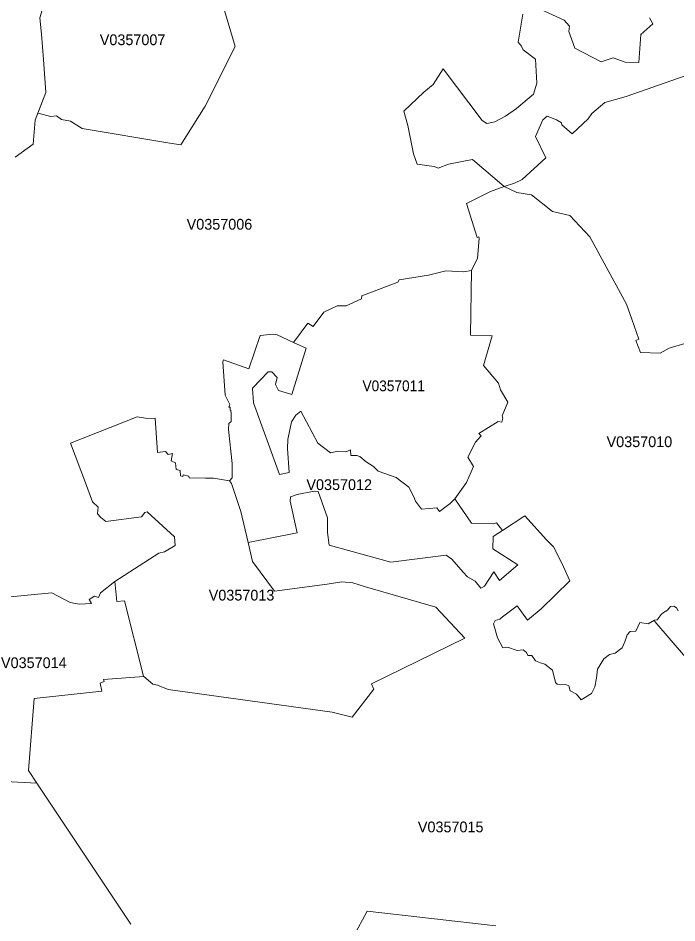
# Model space of a CAD drawing. Extents: x 369010 to 735936, y 6377141 to 6616555.
# Drawn here: x 595790 to 601912, y 6495475 to 6503889 of the extents above; entities that cross this region are included whole.
import ezdxf
from ezdxf.enums import TextEntityAlignment as Align

# ---------------------------------------------------------------- set-up
doc = ezdxf.new("R2010")
doc.units = 0
doc.header["$LTSCALE"] = 40
doc.layers.add('3', color=7, linetype='Continuous', lineweight=13)
doc.layers.add('4', color=7, linetype='Continuous')

msp = doc.modelspace()

# ---------------------------------------------------------------- linework, layer by layer
at = {"layer": '3'}
for points in [[(595762.1, 6502594.34), (595928.6, 6502715.16), (595947.47, 6502940.08), (596047.76, 6503197.6), (596025.25, 6503502.79), (596006.55, 6503737.97), (595992.32, 6503890.57), (596094.93, 6504232.33), (596249.84, 6504427.8), (596368.67, 6504563.01), (596549.24, 6504611.5), (596366.85, 6504692.77), (596293.37, 6504667.94), (596260.43, 6504733.98), (596253.81, 6504779.49), (596227.33, 6504833.94), (596215.09, 6504885.91), (596055.71, 6504785.28), (595902.78, 6504705.35), (595255.99, 6504384.27)], [(597594.23, 6504349.84), (597807.07, 6503625.1), (597528.53, 6503070.5), (597301.29, 6502710.69), (597198.84, 6502726.41), (596385.89, 6502861.63), (596276.65, 6502928.83), (596193.74, 6502944.71), (596145.08, 6502980.3), (596094.43, 6502974.67), (595972.79, 6503005.12), (595947.47, 6502940.08), (595928.6, 6502715.16), (595762.1, 6502594.34)], [(596993.45, 6500166.4), (597064.29, 6500170.04), (597085.64, 6499847.97), (597160.61, 6499857.24), (597185.6, 6499830.92), (597225.16, 6499838.87), (597211.59, 6499770.51), (597252.47, 6499753.47), (597258.92, 6499690.08), (597294.5, 6499683.46), (597298.48, 6499633.48), (597319.49, 6499626.86), (597323.47, 6499641.25), (597376.1, 6499630.83), (597380.07, 6499614.94), (597531.67, 6499609.64), (597606.64, 6499609.64), (597753.12, 6499587.13), (597777.78, 6499613.78), (597780.42, 6499745.69), (597744.01, 6500062.46), (597747.98, 6500120.39), (597770.33, 6500138.92), (597770.33, 6500208.77), (597767.68, 6500242.53), (597759.74, 6500242.53), (597759.74, 6500270.17), (597747.98, 6500270.17), (597758.58, 6500296.65), (597715.05, 6500381.06), (597692.54, 6500691.87), (597699.16, 6500710.24), (597935.17, 6500627.66), (598037.95, 6500938.31), (598159.1, 6500948.9), (598197, 6500944.43), (598348.93, 6500873.27), (598482.16, 6501051.35), (598532.14, 6501021.06), (598630.95, 6501152.97), (598754.25, 6501212.22), (598837.17, 6501212.22), (598979.33, 6501279.41), (598984.63, 6501307.22), (599318.95, 6501433.99), (599329.54, 6501453.69), (599603.28, 6501497.22), (599763.49, 6501539.25), (599931.98, 6501528.66), (600003.14, 6501541.9), (600057.76, 6501654.94), (600075.47, 6501839.15), (600071.5, 6501856.19), (600055.61, 6501848.25), (599955.15, 6502165.69), (600180.56, 6502275.58), (600306.18, 6502322.92), (600011.75, 6502574.32), (599789.97, 6502529.96), (599692.49, 6502494.38), (599655.75, 6502508.78), (599498.35, 6502529.3), (599465.42, 6502626.95), (599412.79, 6502891.09), (599374.72, 6503022.5), (599559.92, 6503198.6), (599645.49, 6503272.41), (599739.83, 6503418.06), (600102.28, 6502937.27), (600144.48, 6502906.98), (600220.12, 6502923.53), (600318.92, 6502977.65), (600421.7, 6503047.49), (600579.1, 6503179.73), (600609.38, 6503282.51), (600597.8, 6503507.1), (600483.27, 6503594.15), (600467.55, 6503628.41), (600436.1, 6503663.66), (600479.46, 6503923.84)], [(600479.46, 6503923.84), (600436.1, 6503663.66), (600467.55, 6503628.41), (600483.27, 6503594.15), (600597.8, 6503507.1), (600609.38, 6503282.51), (600579.1, 6503179.73), (600421.7, 6503047.49), (600318.92, 6502977.65), (600220.12, 6502923.53), (600144.48, 6502906.98), (600102.28, 6502937.27), (599739.83, 6503418.06), (599645.49, 6503272.41), (599559.92, 6503198.6), (599374.72, 6503022.5), (599412.79, 6502891.09), (599465.42, 6502626.95), (599498.35, 6502529.3), (599655.75, 6502508.78), (599692.49, 6502494.38), (599789.97, 6502529.96), (600011.75, 6502574.32), (600306.18, 6502322.92), (600401.84, 6502352.21), (600472.84, 6502387.79), (600693.46, 6502588.88), (600596.31, 6502787.15), (600664.83, 6502942.73), (600705.54, 6502977.15), (600791.93, 6502941.07), (600839.43, 6502915.92), (600842.08, 6502896.22), (600939.07, 6502812.31), (601088.52, 6502952.33), (601122.78, 6503002.31), (601241.28, 6503103.93), (601440.88, 6503160.53), (602350.49, 6503477.47)], [(601656.2, 6503891.23), (601688.8, 6503835.79), (601576.09, 6503736.32), (601557.22, 6503476.97), (601430.45, 6503477.47), (601318.57, 6503518.35), (601209.34, 6503482.77), (600964.06, 6503608.38), (600908.78, 6503763.96), (600914.41, 6503813.11), (600863.1, 6503869.88), (600606.4, 6503985.9)], [(600606.4, 6503985.9), (600863.1, 6503869.88), (600914.41, 6503813.11), (600908.78, 6503763.96), (600964.06, 6503608.38), (601209.34, 6503482.77), (601318.57, 6503518.35), (601430.45, 6503477.47), (601557.22, 6503476.97), (601576.09, 6503736.32), (601688.8, 6503835.79), (601656.2, 6503891.23)], [(602350.49, 6503477.47), (601440.88, 6503160.53), (601241.28, 6503103.93), (601122.78, 6503002.31), (601088.52, 6502952.33), (600939.07, 6502812.31), (600842.08, 6502896.22), (600839.43, 6502915.92), (600791.93, 6502941.07), (600705.54, 6502977.15), (600664.83, 6502942.73), (600596.31, 6502787.15), (600693.46, 6502588.88), (600472.84, 6502387.79), (600401.84, 6502352.21), (600306.18, 6502322.92), (600424.68, 6502266.31), (600560.89, 6502244.63), (600754.86, 6502090.71), (600916.56, 6502053.31), (601102.75, 6501853.38), (601442.03, 6501228.6), (601494.5, 6501089.75), (601556.73, 6500902.73), (601528.92, 6500892.13), (601574.11, 6500777.94), (601756.33, 6500772.8), (601838.58, 6500819.31), (602191.93, 6500926.06)], [(600306.18, 6502322.92), (600180.56, 6502275.58), (599955.15, 6502165.69), (600055.61, 6501848.25), (600071.5, 6501856.19), (600075.47, 6501839.15), (600057.76, 6501654.94), (600003.14, 6501541.9), (599994.37, 6500940.79), (600194.46, 6500934.17), (600113.53, 6500659.6), (600253.55, 6500493.43), (600273.24, 6500432.69), (600340.44, 6500316.84), (600289.13, 6500191.55), (600293.1, 6500167.72), (600283.84, 6500130.81), (600252.23, 6500138.76), (600071.5, 6500024.56), (600093.84, 6500004.7), (600041.21, 6499944.13), (599968.88, 6499804.94), (600020.19, 6499717.88), (599957.13, 6499570.42), (599847.4, 6499419.64), (600002.48, 6499191.75), (600209.69, 6499185.46), (600236.01, 6499194.56), (600292.61, 6499123.39), (600499.49, 6499260.93), (600701.4, 6499036.17), (600765.95, 6498972.95), (600843.41, 6498821.84), (600917.06, 6498655.68), (600648.94, 6498394.51), (600524.81, 6498290.91), (600428.65, 6498422.81), (600291.78, 6498321.19), (600266.79, 6498300.18), (600223.26, 6498288.26), (600206.22, 6498256.65), (600243.12, 6498124.74), (600293.6, 6498031.89), (600338.29, 6498038.51), (600427.49, 6498009.72), (600482.77, 6498015.01), (600513.06, 6497989.86), (600527.62, 6497962.22), (600563.04, 6497961.55), (600597.14, 6497912.73), (600643.31, 6497894.36), (600684.03, 6497882.44), (600756.52, 6497824.52), (600782.83, 6497709.66), (600797.73, 6497695.26), (600875.35, 6497691.29), (600906.96, 6497679.54), (600920.2, 6497633.36), (600979.45, 6497603.07), (601021.49, 6497550.28), (601118.8, 6497607.87), (601150.42, 6497669.77), (601166.14, 6497751.53), (601175.41, 6497834.61), (601232.67, 6497932.09), (601283.98, 6497970.33), (601339.26, 6497984.72), (601404.3, 6498031.89), (601426.64, 6498089.99), (601450.47, 6498154.53), (601478.11, 6498184.82), (601530.74, 6498187.47), (601567.65, 6498269.23), (601643.29, 6498255.82), (601704.19, 6498291.57), (601727.86, 6498292.4), (601765.43, 6498342.88), (601788.43, 6498362.57), (601825.18, 6498382.27), (601853.81, 6498418.18), (601884.09, 6498421.49), (601909.42, 6498405.1), (601924.97, 6498377.3)], [(601494.5, 6501089.75), (601442.03, 6501228.6), (601102.75, 6501853.38), (600916.56, 6502053.31), (600754.86, 6502090.71), (600560.89, 6502244.63), (600424.68, 6502266.31), (600306.18, 6502322.92)], [(602191.93, 6500926.06), (601838.58, 6500819.31), (601756.33, 6500772.8), (601574.11, 6500777.94), (601528.92, 6500892.13), (601556.73, 6500902.73), (601494.5, 6501089.75)], [(595684.48, 6498504.08), (596104.36, 6498545.29), (596273.01, 6498454.26), (596359.07, 6498438.54), (596470.96, 6498443.83), (596450.1, 6498483.55), (596498.76, 6498512.52), (596535.67, 6498502.09), (596555.36, 6498542.97), (596689.75, 6498648.4), (597096.4, 6498914.69), (597150.68, 6498924.95), (597248.16, 6498985.53), (597242.87, 6499065.96), (596988.16, 6499298.83), (596968.46, 6499292.37), (596936.02, 6499250.17), (596604.68, 6499208.3), (596558.51, 6499245.2), (596527.89, 6499278.97), (596533.19, 6499339.71), (596481.88, 6499391.18), (596416.01, 6499567.77), (596275.83, 6499935.19), (596896.14, 6500182.29), (596993.45, 6500166.4)], [(601992, 6497946.49), (601706.67, 6498277.67), (601704.19, 6498291.57), (601643.29, 6498255.82), (601567.65, 6498269.23), (601530.74, 6498187.47), (601478.11, 6498184.82), (601450.47, 6498154.53), (601426.64, 6498089.99), (601404.3, 6498031.89), (601339.26, 6497984.72), (601283.98, 6497970.33), (601232.67, 6497932.09), (601175.41, 6497834.61), (601166.14, 6497751.53), (601150.42, 6497669.77), (601118.8, 6497607.87), (601021.49, 6497550.28), (600979.45, 6497603.07), (600920.2, 6497633.36), (600906.96, 6497679.54), (600875.35, 6497691.29), (600797.73, 6497695.26), (600782.83, 6497709.66), (600756.52, 6497824.52), (600684.03, 6497882.44), (600643.31, 6497894.36), (600597.14, 6497912.73), (600563.04, 6497961.55), (600527.62, 6497962.22), (600513.06, 6497989.86), (600482.77, 6498015.01), (600427.49, 6498009.72), (600338.29, 6498038.51), (600293.6, 6498031.89), (600243.12, 6498124.74), (600206.22, 6498256.65), (600223.26, 6498288.26), (600266.79, 6498300.18), (600291.78, 6498321.19), (600428.65, 6498422.81), (600524.81, 6498290.91), (600648.94, 6498394.51), (600917.06, 6498655.68), (600843.41, 6498821.84), (600765.95, 6498972.95), (600701.4, 6499036.17), (600499.49, 6499260.93), (600292.61, 6499123.39), (600205.39, 6499067.95), (600201.58, 6498954.74), (600433.29, 6498805.79), (600264.14, 6498660.48), (600209.19, 6498738.43), (600124.95, 6498606.69), (600090.69, 6498588.15), (600037.9, 6498653.69), (599966.9, 6498693.25), (599926.02, 6498738.1), (599820.76, 6498858.09), (599767.3, 6498895.49), (599252.08, 6498830.62), (598679.11, 6498987.68), (598663.39, 6499106.35), (598663.88, 6499241.4), (598579.31, 6499488.16), (598539.92, 6499489.49), (598383.19, 6499457.88), (598319.47, 6499437.02), (598318.15, 6499397.47), (598383.35, 6499101.88), (597927.72, 6499011.01)], [(597927.72, 6499011.01), (597968.27, 6498835.58), (598173.33, 6498560.35), (598660.74, 6498624.07), (598796.95, 6498647.07), (598900.89, 6498636.48), (599019.39, 6498599.57), (599671.47, 6498412.39), (599941.57, 6498124.08), (599072.68, 6497699.23), (599094.53, 6497649.58), (598893.77, 6497389.24), (598709.4, 6497435.25), (597182.62, 6497645.11), (597086.47, 6497687.31), (597043.1, 6497693.93), (596956.88, 6497767.42), (596583.5, 6497737.79), (596590.12, 6497719.42), (596551.89, 6497704.86), (596566.29, 6497629.72), (595938.69, 6497561.53), (595885.9, 6496893.56), (595964.84, 6496773.4), (596838.21, 6495464.1)], [(596838.21, 6495464.1), (595964.84, 6496773.4), (595550.75, 6496796.07), (595116.14, 6498250.86), (595046.46, 6498262.61), (594407.45, 6498489.84), (594296.07, 6498505.73), (594094.81, 6498549.26), (594054.1, 6498567.63), (593989.06, 6498616.45), (593653.75, 6498511.03), (593422.04, 6498126.89)], [(595550.75, 6496796.07), (595964.84, 6496773.4), (595885.9, 6496893.56), (595938.69, 6497561.53), (596566.29, 6497629.72), (596551.89, 6497704.86), (596590.12, 6497719.42), (596583.5, 6497737.79), (596956.88, 6497767.42), (596954.89, 6497769.07), (596778.63, 6498469.32), (596706.14, 6498464.02), (596689.75, 6498648.4), (596555.36, 6498542.97), (596535.67, 6498502.09), (596498.76, 6498512.52), (596450.1, 6498483.55), (596470.96, 6498443.83), (596359.07, 6498438.54), (596273.01, 6498454.26), (596104.36, 6498545.29), (595684.48, 6498504.08)], [(601924.97, 6498377.3), (601909.42, 6498405.1), (601884.09, 6498421.49), (601853.81, 6498418.18), (601825.18, 6498382.27), (601788.43, 6498362.57), (601765.43, 6498342.88), (601727.86, 6498292.4), (601704.19, 6498291.57), (601706.67, 6498277.67), (601992, 6497946.49)], [(598905.52, 6495347.75), (599032.3, 6495584.59), (600229.05, 6495448.87)], [(600229.05, 6495448.87), (599032.3, 6495584.59), (598905.52, 6495347.75)]]:
    msp.add_lwpolyline(points, dxfattribs=at)
for points in [[(595972.79, 6503005.12), (596094.43, 6502974.67), (596145.08, 6502980.3), (596193.74, 6502944.71), (596276.65, 6502928.83), (596385.89, 6502861.63), (597198.84, 6502726.41), (597301.29, 6502710.69), (597528.53, 6503070.5), (597807.07, 6503625.1), (597594.23, 6504349.84), (597405.39, 6504425.97), (597171.7, 6504411.24), (596973.59, 6504716.77), (596828.44, 6504748.21), (596626.53, 6504632.36), (596368.67, 6504563.01), (596249.84, 6504427.8), (596094.93, 6504232.33), (595992.32, 6503890.57), (596006.55, 6503737.97), (596025.25, 6503502.79), (596047.76, 6503197.6)], [(600003.14, 6501541.9), (599931.98, 6501528.66), (599763.49, 6501539.25), (599603.28, 6501497.22), (599329.54, 6501453.69), (599318.95, 6501433.99), (598984.63, 6501307.22), (598979.33, 6501279.41), (598837.17, 6501212.22), (598754.25, 6501212.22), (598630.95, 6501152.97), (598532.14, 6501021.06), (598482.16, 6501051.35), (598348.93, 6500873.27), (598465.61, 6500818.48), (598332.05, 6500388.17), (598208.75, 6500425.91), (598182.43, 6500481.35), (598197, 6500545.9), (598148.17, 6500598.69), (598112.59, 6500600.02), (597967.77, 6500447.09), (597978.37, 6500311.21), (598219.17, 6499643.74), (598309.87, 6499663.43), (598293.98, 6499887.69), (598295.31, 6499970.77), (598330.89, 6500135.61), (598369.62, 6500196.69), (598417.12, 6500234.92), (598575.34, 6499936.68), (598691.52, 6499845.32), (598762.69, 6499861.21), (598835.01, 6499854.92), (598879.7, 6499873.29), (598881.02, 6499821.98), (598938.95, 6499821.98), (598965.27, 6499812.72), (599023.19, 6499761.24), (599092.87, 6499720.7), (599136.4, 6499677.17), (599303.72, 6499616.43), (599420.73, 6499528.05), (599466.91, 6499435.86), (599483.96, 6499395.98), (599539.23, 6499322.16), (599681.07, 6499334.24), (599704.74, 6499299.98), (599806.03, 6499376.45), (599847.4, 6499419.64), (599957.13, 6499570.42), (600020.19, 6499717.88), (599968.88, 6499804.94), (600041.21, 6499944.13), (600093.84, 6500004.7), (600071.5, 6500024.56), (600252.23, 6500138.76), (600283.84, 6500130.81), (600293.1, 6500167.72), (600289.13, 6500191.55), (600340.44, 6500316.84), (600273.24, 6500432.69), (600253.55, 6500493.43), (600113.53, 6500659.6), (600194.46, 6500934.17), (599994.37, 6500940.79)], [(597753.12, 6499587.13), (597774.13, 6499562.14), (597860.69, 6499301.31), (597927.72, 6499011.01), (598383.35, 6499101.88), (598318.15, 6499397.47), (598319.47, 6499437.02), (598383.19, 6499457.88), (598539.92, 6499489.49), (598579.31, 6499488.16), (598663.88, 6499241.4), (598663.39, 6499106.35), (598679.11, 6498987.68), (599252.08, 6498830.62), (599767.3, 6498895.49), (599820.76, 6498858.09), (599926.02, 6498738.1), (599966.9, 6498693.25), (600037.9, 6498653.69), (600090.69, 6498588.15), (600124.95, 6498606.69), (600209.19, 6498738.43), (600264.14, 6498660.48), (600433.29, 6498805.79), (600201.58, 6498954.74), (600205.39, 6499067.95), (600292.61, 6499123.39), (600236.01, 6499194.56), (600209.69, 6499185.46), (600002.48, 6499191.75), (599847.4, 6499419.64), (599806.03, 6499376.45), (599704.74, 6499299.98), (599681.07, 6499334.24), (599539.23, 6499322.16), (599483.96, 6499395.98), (599466.91, 6499435.86), (599420.73, 6499528.05), (599303.72, 6499616.43), (599136.4, 6499677.17), (599092.87, 6499720.7), (599023.19, 6499761.24), (598965.27, 6499812.72), (598938.95, 6499821.98), (598881.02, 6499821.98), (598879.7, 6499873.29), (598835.01, 6499854.92), (598762.69, 6499861.21), (598691.52, 6499845.32), (598575.34, 6499936.68), (598417.12, 6500234.92), (598369.62, 6500196.69), (598330.89, 6500135.61), (598295.31, 6499970.77), (598293.98, 6499887.69), (598309.87, 6499663.43), (598219.17, 6499643.74), (597978.37, 6500311.21), (597967.77, 6500447.09), (598112.59, 6500600.02), (598148.17, 6500598.69), (598197, 6500545.9), (598182.43, 6500481.35), (598208.75, 6500425.91), (598332.05, 6500388.17), (598465.61, 6500818.48), (598348.93, 6500873.27), (598197, 6500944.43), (598159.1, 6500948.9), (598037.95, 6500938.31), (597935.17, 6500627.66), (597699.16, 6500710.24), (597692.54, 6500691.87), (597715.05, 6500381.06), (597758.58, 6500296.65), (597747.98, 6500270.17), (597759.74, 6500270.17), (597759.74, 6500242.53), (597767.68, 6500242.53), (597770.33, 6500208.77), (597770.33, 6500138.92), (597747.98, 6500120.39), (597744.01, 6500062.46), (597780.42, 6499745.69), (597777.78, 6499613.78)], [(596689.75, 6498648.4), (596706.14, 6498464.02), (596778.63, 6498469.32), (596954.89, 6497769.07), (596956.88, 6497767.42), (597043.1, 6497693.93), (597086.47, 6497687.31), (597182.62, 6497645.11), (598709.4, 6497435.25), (598893.77, 6497389.24), (599094.53, 6497649.58), (599072.68, 6497699.23), (599941.57, 6498124.08), (599671.47, 6498412.39), (599019.39, 6498599.57), (598900.89, 6498636.48), (598796.95, 6498647.07), (598660.74, 6498624.07), (598173.33, 6498560.35), (597968.27, 6498835.58), (597927.72, 6499011.01), (597860.69, 6499301.31), (597774.13, 6499562.14), (597753.12, 6499587.13), (597606.64, 6499609.64), (597531.67, 6499609.64), (597380.07, 6499614.94), (597376.1, 6499630.83), (597323.47, 6499641.25), (597319.49, 6499626.86), (597298.48, 6499633.48), (597294.5, 6499683.46), (597258.92, 6499690.08), (597252.47, 6499753.47), (597211.59, 6499770.51), (597225.16, 6499838.87), (597185.6, 6499830.92), (597160.61, 6499857.24), (597085.64, 6499847.97), (597064.29, 6500170.04), (596993.45, 6500166.4), (596896.14, 6500182.29), (596275.83, 6499935.19), (596416.01, 6499567.77), (596481.88, 6499391.18), (596533.19, 6499339.71), (596527.89, 6499278.97), (596558.51, 6499245.2), (596604.68, 6499208.3), (596936.02, 6499250.17), (596968.46, 6499292.37), (596988.16, 6499298.83), (597242.87, 6499065.96), (597248.16, 6498985.53), (597150.68, 6498924.95), (597096.4, 6498914.69)]]:
    msp.add_lwpolyline(points, close=True, dxfattribs=at)

# ---------------------------------------------------------------- texts
at = {"layer": '4'}
for s, p in [('V0357007', (596853.67, 6503637.06)), ('V0357006', (597660.76, 6501921.52)), ('V0357010', (601563.33, 6499899.46)), ('V0357012', (598773.59, 6499500.27)), ('V0357013', (597865.96, 6498472.7)), ('V0357014', (595935.57, 6497844.56)), ('V0357015', (599809.49, 6496317.74))]:
    msp.add_text(s, height=100, dxfattribs=at).set_placement(p, align=Align.CENTER)
at = {"layer": '4', "width": 0.95}
msp.add_text('V0357011', height=100, dxfattribs=at).set_placement((599279.76, 6500419.1), align=Align.CENTER)

doc.saveas('drawing.dxf')
